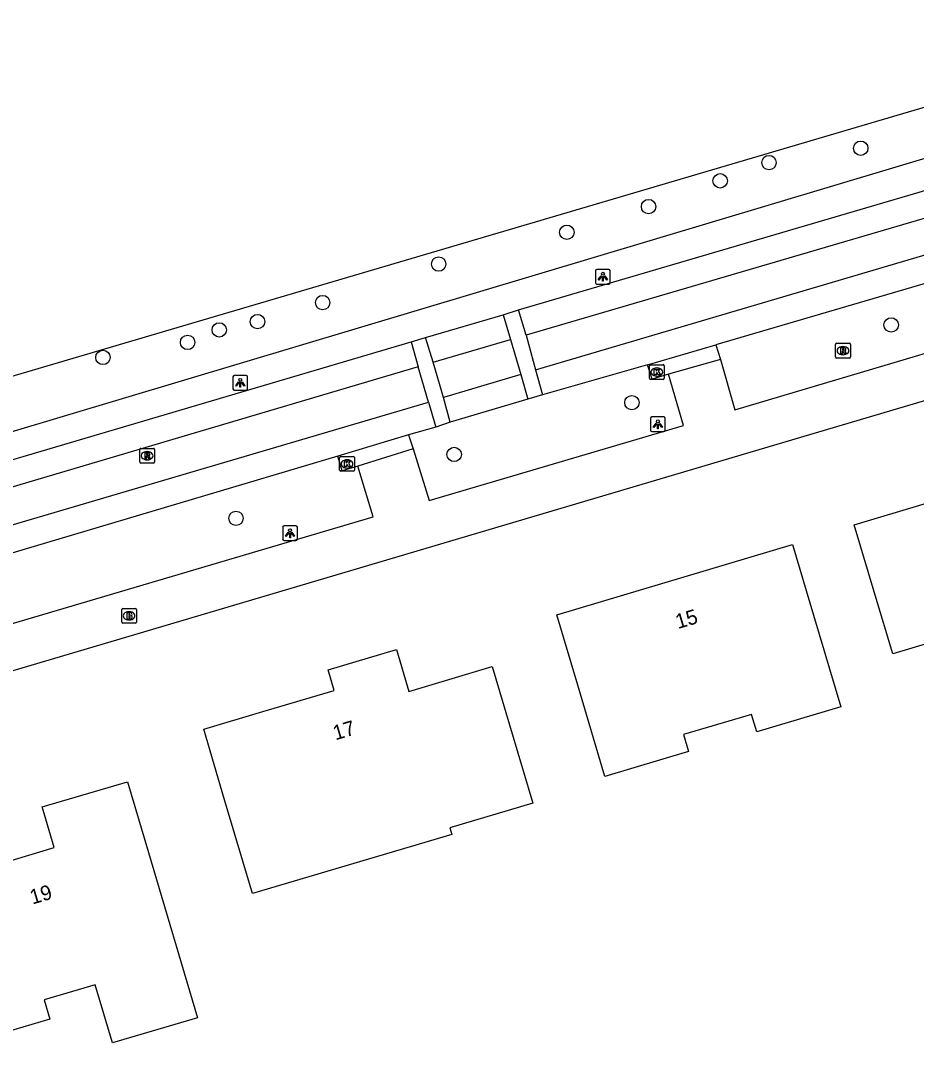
# Model space of a CAD drawing. Extents: x 162417 to 163721, y 384268 to 385416.
# Drawn here: x 163351.6 to 163412.4, y 384668.9 to 384738.8 of the extents above; entities that cross this region are included whole.
import ezdxf

# ---------------------------------------------------------------- set-up
doc = ezdxf.new("R2010")
doc.units = 0
for name, color, linetype in [('IMGEO_Boom', 7, 'Continuous'), ('IMGEO_Brandkraan', 7, 'Continuous'), ('IMGEO_Groenvoorziening', 7, 'Continuous'), ('IMGEO_Kolk', 7, 'Continuous'), ('IMGEO_Lichtpunt', 7, 'Continuous'), ('IMGEO_Pand', 7, 'Continuous'), ('IMGEO_Pand_nummerreeks', 7, 'Continuous'), ('IMGEO_Rijbaan_lokaal_gesloten', 7, 'Continuous'), ('IMGEO_Rijbaan_lokaal_open', 7, 'Continuous'), ('IMGEO_Rioolput', 7, 'Continuous'), ('IMGEO_Voetpad_open', 7, 'Continuous')]:
    doc.layers.add(name, color=color, linetype=linetype)

msp = doc.modelspace()

# ---------------------------------------------------------------- linework, layer by layer
at = {"layer": 'IMGEO_Boom'}
for centre in [(163408.633, 384730.094), (163402.403, 384729.114), (163399.087, 384727.877), (163394.222, 384726.126), (163388.672, 384724.381), (163379.968, 384722.221), (163372.089, 384719.604), (163365.066, 384717.749), (163367.667, 384718.312), (163410.699, 384718.087), (163362.92, 384716.899), (163357.17, 384715.879), (163393.089, 384712.807), (163381.023, 384709.286), (163366.204, 384704.947)]:
    msp.add_circle(centre, 0.489, dxfattribs=at)
at = {"layer": 'IMGEO_Brandkraan'}
for p, q in [((163358.444, 384697.895), (163358.444, 384698.747)), ((163358.519, 384698.821), (163359.371, 384698.821)), ((163359.445, 384698.747), (163359.445, 384697.895)), ((163358.955, 384698.041), (163358.93, 384698.041)), ((163358.932, 384698.601), (163358.957, 384698.601)), ((163359.371, 384697.821), (163358.519, 384697.821))]:
    msp.add_line(p, q, dxfattribs=at)
for points in [[(163358.444, 384697.895), (163358.444, 384698.747)], [(163358.519, 384698.821), (163359.371, 384698.821)], [(163359.445, 384698.747), (163359.445, 384697.895)], [(163358.792, 384698.521), (163358.792, 384698.121), (163359.005, 384698.121)], [(163359.023, 384698.521), (163358.792, 384698.521)], [(163358.971, 384698.44), (163358.917, 384698.44), (163358.917, 384698.364)], [(163358.917, 384698.364), (163358.97, 384698.364)], [(163358.979, 384698.288), (163358.917, 384698.288), (163358.917, 384698.207)], [(163358.917, 384698.207), (163358.979, 384698.207)], [(163359.371, 384697.821), (163358.519, 384697.821)]]:
    msp.add_lwpolyline(points, dxfattribs=at)
for centre, radius, start, end in [((163358.521, 384698.745), 0.0765, 91.55205, 178.44795), ((163358.521, 384698.745), 0.0765, 91.55205, 178.44795), ((163359.369, 384698.745), 0.0765, 1.55205, 88.44795), ((163359.369, 384698.745), 0.0765, 1.55205, 88.44795), ((163358.972, 384698.402), 0.0379, 267.82845, 90.93552), ((163358.98, 384698.247), 0.0404, 269.87594, 90.50774), ((163359.011, 384698.372), 0.251, 268.66757, 293.53466), ((163359.027, 384698.376), 0.145, 59.4692, 91.53667), ((163359.052, 384698.423), 0.0922, 285.51372, 58.15012), ((163359.057, 384698.231), 0.105, 301.31148, 78.98903), ((163358.521, 384697.897), 0.0765, 181.55205, 268.44795), ((163358.521, 384697.897), 0.0765, 181.55205, 268.44795), ((163359.369, 384697.897), 0.0765, 271.55205, 358.44795), ((163359.369, 384697.897), 0.0765, 271.55205, 358.44795)]:
    msp.add_arc(centre, radius, start, end, dxfattribs=at)
for centre, major_axis, ratio, start_param, end_param in [((163358.931, 384698.321), (-0.387, 0.002), 0.722429, 4.712389, 7.853982), ((163358.956, 384698.321), (-0.39, 0.002), 0.717154, 1.570796, 4.712389)]:
    msp.add_ellipse(centre, major_axis=major_axis, ratio=ratio, start_param=start_param, end_param=end_param, dxfattribs=at)
at = {"layer": 'IMGEO_Groenvoorziening'}
for points in [[(163256.147, 384686.557), (163258.646, 384687.067), (163309.002, 384702.202), (163311.14, 384702.845), (163432.284, 384738.586), (163432.394, 384738.238), (163434.107, 384738.766)], [(163314.169, 384699.824), (163434.845, 384735.97)]]:
    msp.add_lwpolyline(points, dxfattribs=at)
at = {"layer": 'IMGEO_Kolk'}
for p, q in [((163394.284, 384714.461), (163394.284, 384715.313)), ((163394.359, 384715.387), (163395.211, 384715.387)), ((163394.772, 384715.167), (163394.797, 384715.167)), ((163395.285, 384715.313), (163395.285, 384714.461)), ((163395.211, 384714.387), (163394.359, 384714.387)), ((163394.795, 384714.607), (163394.77, 384714.607)), ((163373.32, 384709.144), (163374.172, 384709.144)), ((163373.245, 384708.218), (163373.245, 384709.07)), ((163373.733, 384708.924), (163373.758, 384708.924)), ((163374.246, 384709.07), (163374.246, 384708.218)), ((163374.172, 384708.144), (163373.32, 384708.144)), ((163373.756, 384708.364), (163373.731, 384708.364))]:
    msp.add_line(p, q, dxfattribs=at)
for points in [[(163394.284, 384714.461), (163394.284, 384715.313)], [(163394.359, 384715.387), (163395.211, 384715.387)], [(163394.605, 384715.087), (163394.728, 384715.087), (163394.728, 384714.936), (163394.858, 384715.087), (163395.022, 384715.087), (163394.876, 384714.936), (163395.029, 384714.687), (163394.877, 384714.687), (163394.792, 384714.851), (163394.728, 384714.784), (163394.728, 384714.687), (163394.605, 384714.687), (163394.605, 384715.087)], [(163395.285, 384715.313), (163395.285, 384714.461)], [(163395.211, 384714.387), (163394.359, 384714.387)], [(163373.32, 384709.144), (163374.172, 384709.144)], [(163373.245, 384708.218), (163373.245, 384709.07)], [(163373.566, 384708.844), (163373.689, 384708.844), (163373.689, 384708.693), (163373.819, 384708.844), (163373.983, 384708.844), (163373.837, 384708.693), (163373.99, 384708.444), (163373.838, 384708.444), (163373.753, 384708.608), (163373.689, 384708.541), (163373.689, 384708.444), (163373.566, 384708.444), (163373.566, 384708.844)], [(163374.246, 384709.07), (163374.246, 384708.218)], [(163374.172, 384708.144), (163373.32, 384708.144)]]:
    msp.add_lwpolyline(points, dxfattribs=at)
for centre, start, end in [((163394.361, 384715.311), 91.55205, 178.44795), ((163394.361, 384715.311), 91.55205, 178.44795), ((163395.209, 384715.311), 1.55205, 88.44795), ((163395.209, 384715.311), 1.55205, 88.44795), ((163394.361, 384714.463), 181.55205, 268.44795), ((163394.361, 384714.463), 181.55205, 268.44795), ((163395.209, 384714.463), 271.55205, 358.44795), ((163395.209, 384714.463), 271.55205, 358.44795), ((163373.322, 384709.068), 91.55205, 178.44795), ((163373.322, 384709.068), 91.55205, 178.44795), ((163374.17, 384709.068), 1.55205, 88.44795), ((163374.17, 384709.068), 1.55205, 88.44795), ((163373.322, 384708.22), 181.55205, 268.44795), ((163373.322, 384708.22), 181.55205, 268.44795), ((163374.17, 384708.22), 271.55205, 358.44795), ((163374.17, 384708.22), 271.55205, 358.44795)]:
    msp.add_arc(centre, 0.0765, start, end, dxfattribs=at)
for centre, major_axis, ratio, start_param, end_param in [((163394.771, 384714.887), (-0.387, 0.002), 0.722429, 4.712389, 7.853982), ((163394.796, 384714.887), (-0.39, 0.002), 0.717154, 1.570796, 4.712389), ((163373.732, 384708.644), (-0.387, 0.002), 0.722429, 4.712389, 7.853982), ((163373.757, 384708.644), (-0.39, 0.002), 0.717154, 1.570796, 4.712389)]:
    msp.add_ellipse(centre, major_axis=major_axis, ratio=ratio, start_param=start_param, end_param=end_param, dxfattribs=at)
at = {"layer": 'IMGEO_Lichtpunt'}
for p, q in [((163390.624, 384721.765), (163390.624, 384720.958)), ((163390.624, 384721.765), (163390.624, 384720.958)), ((163391.526, 384721.86), (163390.718, 384721.86)), ((163391.526, 384721.86), (163390.718, 384721.86)), ((163391.62, 384720.958), (163391.62, 384721.765)), ((163391.62, 384720.958), (163391.62, 384721.765)), ((163390.718, 384720.864), (163391.526, 384720.864)), ((163390.718, 384720.864), (163391.526, 384720.864)), ((163365.998, 384714.556), (163365.998, 384713.749)), ((163365.998, 384714.556), (163365.998, 384713.749)), ((163366.9, 384714.651), (163366.092, 384714.651)), ((163366.9, 384714.651), (163366.092, 384714.651)), ((163366.994, 384713.749), (163366.994, 384714.556)), ((163366.994, 384713.749), (163366.994, 384714.556)), ((163366.092, 384713.655), (163366.9, 384713.655)), ((163366.092, 384713.655), (163366.9, 384713.655)), ((163394.356, 384711.738), (163394.356, 384710.931)), ((163394.356, 384711.738), (163394.356, 384710.931)), ((163395.258, 384711.833), (163394.45, 384711.833)), ((163395.258, 384711.833), (163394.45, 384711.833)), ((163395.352, 384710.931), (163395.352, 384711.738)), ((163395.352, 384710.931), (163395.352, 384711.738)), ((163394.45, 384710.837), (163395.258, 384710.837)), ((163394.45, 384710.837), (163395.258, 384710.837)), ((163369.375, 384704.337), (163369.375, 384703.53)), ((163369.375, 384704.337), (163369.375, 384703.53)), ((163370.277, 384704.432), (163369.469, 384704.432)), ((163370.277, 384704.432), (163369.469, 384704.432)), ((163370.371, 384703.53), (163370.371, 384704.337)), ((163370.371, 384703.53), (163370.371, 384704.337)), ((163369.469, 384703.436), (163370.277, 384703.436)), ((163369.469, 384703.436), (163370.277, 384703.436))]:
    msp.add_line(p, q, dxfattribs=at)
for points in [[(163390.998, 384721.429), (163391.037, 384721.401), (163390.849, 384721.139), (163390.811, 384721.166), (163390.998, 384721.429)], [(163391.1, 384721.381), (163391.147, 384721.381), (163391.147, 384721.059), (163391.1, 384721.059), (163391.1, 384721.381)], [(163391.21, 384721.401), (163391.248, 384721.428), (163391.435, 384721.166), (163391.396, 384721.138), (163391.21, 384721.401)], [(163366.372, 384714.22), (163366.411, 384714.192), (163366.223, 384713.93), (163366.185, 384713.957), (163366.372, 384714.22)], [(163366.474, 384714.172), (163366.521, 384714.172), (163366.521, 384713.85), (163366.474, 384713.85), (163366.474, 384714.172)], [(163366.584, 384714.192), (163366.622, 384714.219), (163366.809, 384713.957), (163366.77, 384713.929), (163366.584, 384714.192)], [(163394.73, 384711.402), (163394.769, 384711.374), (163394.581, 384711.112), (163394.543, 384711.139), (163394.73, 384711.402)], [(163394.832, 384711.354), (163394.879, 384711.354), (163394.879, 384711.032), (163394.832, 384711.032), (163394.832, 384711.354)], [(163394.942, 384711.374), (163394.98, 384711.401), (163395.167, 384711.139), (163395.128, 384711.111), (163394.942, 384711.374)], [(163369.749, 384704.001), (163369.788, 384703.973), (163369.6, 384703.711), (163369.562, 384703.738), (163369.749, 384704.001)], [(163369.851, 384703.953), (163369.898, 384703.953), (163369.898, 384703.631), (163369.851, 384703.631), (163369.851, 384703.953)], [(163369.961, 384703.973), (163369.999, 384704), (163370.186, 384703.738), (163370.147, 384703.71), (163369.961, 384703.973)]]:
    msp.add_lwpolyline(points, dxfattribs=at)
for centre in [(163391.123, 384721.563), (163366.497, 384714.354), (163394.855, 384711.536), (163369.874, 384704.135)]:
    msp.add_circle(centre, 0.0994, dxfattribs=at)
for centre, start, end in [((163390.718, 384721.765), 90, 180), ((163390.718, 384721.765), 90, 180), ((163391.526, 384721.765), 0, 90), ((163391.526, 384721.765), 0, 90), ((163390.718, 384720.958), 180, 270), ((163390.718, 384720.958), 180, 270), ((163391.526, 384720.958), 270, 0), ((163391.526, 384720.958), 270, 360), ((163366.092, 384714.556), 90, 180), ((163366.092, 384714.556), 90, 180), ((163366.9, 384714.556), 0, 90), ((163366.9, 384714.556), 0, 90), ((163366.092, 384713.749), 180, 270), ((163366.092, 384713.749), 180, 270), ((163366.9, 384713.749), 270, 0), ((163366.9, 384713.749), 270, 360), ((163394.45, 384711.738), 90, 180), ((163394.45, 384711.738), 90, 180), ((163395.258, 384711.738), 0, 90), ((163395.258, 384711.738), 0, 90), ((163394.45, 384710.931), 180, 270), ((163394.45, 384710.931), 180, 270), ((163395.258, 384710.931), 270, 0), ((163395.258, 384710.931), 270, 360), ((163369.469, 384704.337), 90, 180), ((163369.469, 384704.337), 90, 180), ((163370.277, 384704.337), 0, 90), ((163370.277, 384704.337), 0, 90), ((163369.469, 384703.53), 180, 270), ((163369.469, 384703.53), 180, 270), ((163370.277, 384703.53), 270, 0), ((163370.277, 384703.53), 270, 360)]:
    msp.add_arc(centre, 0.0946, start, end, dxfattribs=at)
at = {"layer": 'IMGEO_Pand'}
for points in [[(163410.8, 384695.745), (163409.619, 384699.718), (163408.195, 384704.51), (163413.094, 384705.966), (163413.359, 384705.078), (163417.138, 384706.201), (163424.253, 384708.316), (163424.808, 384706.447), (163426.583, 384700.474), (163428.834, 384701.143), (163429.462, 384699.03), (163424.627, 384697.594), (163424.01, 384699.671), (163410.8, 384695.745)], [(163391.25, 384687.414), (163389.41, 384693.607), (163387.986, 384698.399), (163404, 384703.158), (163405.424, 384698.366), (163407.275, 384692.139), (163401.573, 384690.444), (163401.221, 384691.628), (163396.597, 384690.254), (163396.938, 384689.104), (163391.25, 384687.414)], [(163367.331, 384679.449), (163365.434, 384685.832), (163364.01, 384690.624), (163368.021, 384691.816), (163372.868, 384693.257), (163372.455, 384694.648), (163377.107, 384696.031), (163377.951, 384693.191), (163383.601, 384694.87), (163385.025, 384690.078), (163386.357, 384685.594), (163380.724, 384683.92), (163380.859, 384683.469), (163367.331, 384679.449)], [(163363.589, 384671.02), (163357.808, 384669.308), (163356.639, 384673.259), (163353.178, 384672.234), (163353.565, 384670.93), (163346.815, 384668.931), (163343.025, 384681.732), (163341.605, 384686.526), (163348.348, 384688.485), (163349.733, 384683.848), (163350.422, 384681.542), (163353.862, 384682.572), (163353.177, 384684.891), (163353.045, 384685.336), (163358.845, 384687.038), (163360.265, 384682.244), (163363.589, 384671.02)]]:
    msp.add_lwpolyline(points, dxfattribs=at)
at = {"layer": 'IMGEO_Rijbaan_lokaal_gesloten'}
for points in [[(163457.676, 384738.597), (163414.098, 384725.655), (163385.908, 384717.388)], [(163386.554, 384715.025), (163458.328, 384736.238)], [(163385.387, 384719.108), (163412.606, 384727.101), (163435.394, 384733.889)], [(163415.636, 384721.664), (163398.798, 384716.736)], [(163379.085, 384717.235), (163384.338, 384718.783)], [(163314.653, 384698.19), (163378.093, 384716.936)], [(163394.152, 384715.384), (163398.798, 384716.736)], [(163378.569, 384715.229), (163308.184, 384694.376)], [(163394.152, 384715.384), (163387.022, 384713.345)], [(163308.845, 384692.001), (163335.473, 384699.928), (163379.278, 384712.828)], [(163386.026, 384713.048), (163380.758, 384711.476)], [(163377.923, 384710.618), (163373.123, 384709.18)], [(163379.769, 384711.14), (163377.923, 384710.618)], [(163373.123, 384709.18), (163343.412, 384700.333)]]:
    msp.add_lwpolyline(points, dxfattribs=at)
at = {"layer": 'IMGEO_Rijbaan_lokaal_open'}
for points in [[(163384.338, 384718.783), (163385.387, 384719.108)], [(163385.908, 384717.388), (163385.387, 384719.108)], [(163384.338, 384718.783), (163384.841, 384717.108)], [(163378.093, 384716.936), (163379.085, 384717.235)], [(163378.093, 384716.936), (163378.569, 384715.229)], [(163379.587, 384715.554), (163379.085, 384717.235)], [(163379.587, 384715.554), (163384.841, 384717.108)], [(163384.841, 384717.108), (163385.54, 384714.719)], [(163385.908, 384717.388), (163386.554, 384715.025)], [(163380.296, 384713.148), (163379.587, 384715.554)], [(163379.278, 384712.828), (163378.569, 384715.229)], [(163386.554, 384715.025), (163387.022, 384713.345)], [(163385.54, 384714.719), (163380.296, 384713.148)], [(163385.54, 384714.719), (163386.026, 384713.048)], [(163387.022, 384713.345), (163386.026, 384713.048)], [(163379.278, 384712.828), (163379.769, 384711.14)], [(163380.758, 384711.476), (163380.296, 384713.148)], [(163380.758, 384711.476), (163379.769, 384711.14)]]:
    msp.add_lwpolyline(points, dxfattribs=at)
at = {"layer": 'IMGEO_Rioolput'}
for p, q in [((163407, 384716.837), (163407.852, 384716.837)), ((163406.925, 384715.911), (163406.925, 384716.763)), ((163407.413, 384716.617), (163407.438, 384716.617)), ((163407.926, 384716.763), (163407.926, 384715.911)), ((163407.852, 384715.837), (163407, 384715.837)), ((163407.436, 384716.057), (163407.411, 384716.057)), ((163359.668, 384708.776), (163359.668, 384709.628)), ((163359.743, 384709.702), (163360.595, 384709.702)), ((163360.156, 384709.482), (163360.181, 384709.482)), ((163360.669, 384709.628), (163360.669, 384708.776)), ((163360.595, 384708.702), (163359.743, 384708.702)), ((163360.179, 384708.922), (163360.154, 384708.922))]:
    msp.add_line(p, q, dxfattribs=at)
for points in [[(163407, 384716.837), (163407.852, 384716.837)], [(163406.925, 384715.911), (163406.925, 384716.763)], [(163407.514, 384716.535), (163407.262, 384716.537), (163407.262, 384716.137)], [(163407.262, 384716.137), (163407.386, 384716.137), (163407.386, 384716.299), (163407.397, 384716.299)], [(163407.44, 384716.456), (163407.386, 384716.456), (163407.386, 384716.375)], [(163407.386, 384716.375), (163407.438, 384716.375)], [(163407.444, 384716.27), (163407.515, 384716.137), (163407.655, 384716.137), (163407.59, 384716.263)], [(163407.926, 384716.763), (163407.926, 384715.911)], [(163407.852, 384715.837), (163407, 384715.837)], [(163359.668, 384708.776), (163359.668, 384709.628)], [(163359.743, 384709.702), (163360.595, 384709.702)], [(163360.257, 384709.4), (163360.005, 384709.402), (163360.005, 384709.002)], [(163360.005, 384709.002), (163360.129, 384709.002), (163360.129, 384709.164), (163360.14, 384709.164)], [(163360.183, 384709.321), (163360.129, 384709.321), (163360.129, 384709.24)], [(163360.129, 384709.24), (163360.181, 384709.24)], [(163360.669, 384709.628), (163360.669, 384708.776)], [(163360.595, 384708.702), (163359.743, 384708.702)], [(163360.187, 384709.135), (163360.258, 384709.002), (163360.398, 384709.002), (163360.333, 384709.128)]]:
    msp.add_lwpolyline(points, dxfattribs=at)
for centre, radius, start, end in [((163407.002, 384716.761), 0.0765, 91.55205, 178.44795), ((163407.002, 384716.761), 0.0765, 91.55205, 178.44795), ((163407.85, 384716.761), 0.0765, 1.55205, 88.44795), ((163407.85, 384716.761), 0.0765, 1.55205, 88.44795), ((163407.396, 384716.246), 0.0533, 26.02933, 88.69889), ((163407.422, 384716.564), 0.19, 274.7715, 282.96867), ((163407.446, 384716.36), 0.0964, 77.00612, 93.18647), ((163407.46, 384716.417), 0.0378, 276.66336, 79.67722), ((163407.513, 384716.425), 0.109, 350.36119, 89.41601), ((163407.511, 384716.425), 0.112, 277.58423, 350.98172), ((163407.495, 384716.21), 0.108, 29.51342, 73.79051), ((163407.002, 384715.913), 0.0765, 181.55205, 268.44795), ((163407.002, 384715.913), 0.0765, 181.55205, 268.44795), ((163407.85, 384715.913), 0.0765, 271.55205, 358.44795), ((163407.85, 384715.913), 0.0765, 271.55205, 358.44795), ((163359.745, 384709.626), 0.0765, 91.55205, 178.44795), ((163359.745, 384709.626), 0.0765, 91.55205, 178.44795), ((163360.139, 384709.111), 0.0533, 26.02933, 88.69889), ((163360.165, 384709.429), 0.19, 274.7715, 282.96867), ((163360.189, 384709.225), 0.0964, 77.00612, 93.18647), ((163360.203, 384709.282), 0.0378, 276.66336, 79.67722), ((163360.256, 384709.29), 0.109, 350.36119, 89.41601), ((163360.254, 384709.29), 0.112, 277.58423, 350.98172), ((163360.238, 384709.075), 0.108, 29.51342, 73.79051), ((163360.593, 384709.626), 0.0765, 1.55205, 88.44795), ((163360.593, 384709.626), 0.0765, 1.55205, 88.44795), ((163359.745, 384708.778), 0.0765, 181.55205, 268.44795), ((163359.745, 384708.778), 0.0765, 181.55205, 268.44795), ((163360.593, 384708.778), 0.0765, 271.55205, 358.44795), ((163360.593, 384708.778), 0.0765, 271.55205, 358.44795)]:
    msp.add_arc(centre, radius, start, end, dxfattribs=at)
for centre, major_axis, ratio, start_param, end_param in [((163407.412, 384716.337), (-0.387, 0.002), 0.722429, 4.712389, 7.853982), ((163407.437, 384716.337), (-0.39, 0.002), 0.717154, 1.570796, 4.712389), ((163360.155, 384709.202), (-0.387, 0.002), 0.722429, 4.712389, 7.853982), ((163360.18, 384709.202), (-0.39, 0.002), 0.717154, 1.570796, 4.712389)]:
    msp.add_ellipse(centre, major_axis=major_axis, ratio=ratio, start_param=start_param, end_param=end_param, dxfattribs=at)
at = {"layer": 'IMGEO_Voetpad_open'}
for points in [[(163309.903, 384682.414), (163359.949, 384697.239), (163404.174, 384710.339), (163426.302, 384716.894), (163456.356, 384725.796)], [(163399.101, 384715.737), (163400.073, 384712.324), (163417.997, 384717.632), (163416.949, 384721.012)], [(163398.798, 384716.736), (163399.101, 384715.737)], [(163399.101, 384715.737), (163395.579, 384714.741)], [(163378.24, 384709.665), (163379.324, 384706.165), (163396.604, 384711.262), (163395.579, 384714.741)], [(163395.579, 384714.741), (163394.466, 384714.399), (163394.152, 384715.384)], [(163377.923, 384710.618), (163378.24, 384709.665)], [(163374.472, 384708.486), (163373.407, 384708.185), (163373.123, 384709.18)], [(163378.24, 384709.665), (163374.472, 384708.486)], [(163343.683, 384699.355), (163344.653, 384695.917), (163375.527, 384705.045), (163374.472, 384708.486)]]:
    msp.add_lwpolyline(points, dxfattribs=at)

# ---------------------------------------------------------------- texts
at = {"layer": 'IMGEO_Pand_nummerreeks'}
for s, rotation, p in [('15', 16.55076, (163396.222, 384697.425)), ('17', 16.55434, (163372.959, 384689.862)), ('19', 16.66868, (163352.378, 384678.704))]:
    msp.add_text(s, height=1, rotation=rotation, dxfattribs=at).set_placement(p)

doc.saveas('drawing.dxf')
